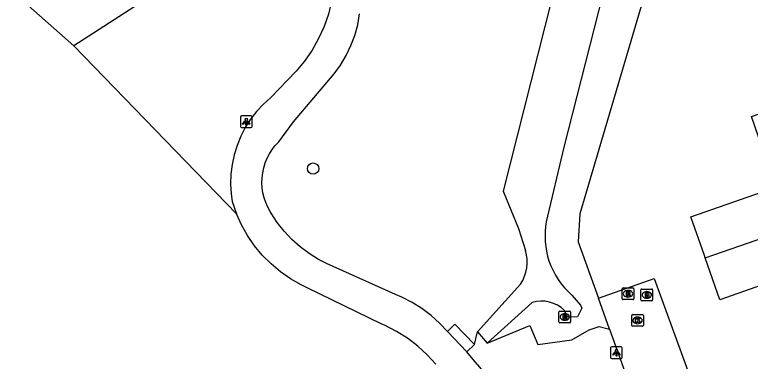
# Model space of a CAD drawing. Extents: x 158474 to 159560, y 388525 to 389605.
# Drawn here: x 158776 to 158838.9, y 389189.6 to 389219.3 of the extents above; entities that cross this region are included whole.
import ezdxf

# ---------------------------------------------------------------- set-up
doc = ezdxf.new("R2010")
doc.units = 0
for name, color, linetype in [('IMGEO_Boom', 7, 'Continuous'), ('IMGEO_Brandkraan', 7, 'Continuous'), ('IMGEO_Fietspad_gesloten', 7, 'Continuous'), ('IMGEO_Grasland_overig', 7, 'Continuous'), ('IMGEO_Groenvoorziening', 7, 'Continuous'), ('IMGEO_Kolk', 7, 'Continuous'), ('IMGEO_Lichtpunt', 7, 'Continuous'), ('IMGEO_Loofbos', 7, 'Continuous'), ('IMGEO_Pand', 7, 'Continuous'), ('IMGEO_Rijbaan_lokaal_open', 7, 'Continuous'), ('IMGEO_Rioolput', 7, 'Continuous'), ('IMGEO_Voetpad_open', 7, 'Continuous')]:
    doc.layers.add(name, color=color, linetype=linetype)

msp = doc.modelspace()

# ---------------------------------------------------------------- linework, layer by layer
at = {"layer": 'IMGEO_Boom'}
msp.add_circle((158801.521, 389206.112), 0.489, dxfattribs=at)
at = {"layer": 'IMGEO_Brandkraan'}
for p, q in [((158829.563, 389194.88), (158829.563, 389195.732)), ((158829.638, 389195.806), (158830.49, 389195.806)), ((158830.564, 389195.732), (158830.564, 389194.88)), ((158830.074, 389195.026), (158830.049, 389195.026)), ((158830.051, 389195.586), (158830.076, 389195.586)), ((158830.49, 389194.806), (158829.638, 389194.806))]:
    msp.add_line(p, q, dxfattribs=at)
for points in [[(158829.563, 389194.88), (158829.563, 389195.732)], [(158829.638, 389195.806), (158830.49, 389195.806)], [(158830.564, 389195.732), (158830.564, 389194.88)], [(158829.911, 389195.506), (158829.911, 389195.106), (158830.124, 389195.106)], [(158830.142, 389195.506), (158829.911, 389195.506)], [(158830.09, 389195.425), (158830.036, 389195.425), (158830.036, 389195.349)], [(158830.036, 389195.349), (158830.089, 389195.349)], [(158830.098, 389195.273), (158830.036, 389195.273), (158830.036, 389195.192)], [(158830.036, 389195.192), (158830.098, 389195.192)], [(158830.49, 389194.806), (158829.638, 389194.806)]]:
    msp.add_lwpolyline(points, dxfattribs=at)
for centre, radius, start, end in [((158829.64, 389195.73), 0.0765, 91.55205, 178.44795), ((158829.64, 389195.73), 0.0765, 91.55205, 178.44795), ((158830.488, 389195.73), 0.0765, 1.55205, 88.44795), ((158830.488, 389195.73), 0.0765, 1.55205, 88.44795), ((158830.091, 389195.387), 0.0379, 267.82845, 90.93552), ((158830.099, 389195.232), 0.0404, 269.87594, 90.50774), ((158830.13, 389195.357), 0.251, 268.66757, 293.53466), ((158830.146, 389195.361), 0.145, 59.4692, 91.53667), ((158830.171, 389195.408), 0.0922, 285.51372, 58.15012), ((158830.176, 389195.216), 0.105, 301.31148, 78.98903), ((158829.64, 389194.882), 0.0765, 181.55205, 268.44795), ((158829.64, 389194.882), 0.0765, 181.55205, 268.44795), ((158830.488, 389194.882), 0.0765, 271.55205, 358.44795), ((158830.488, 389194.882), 0.0765, 271.55205, 358.44795)]:
    msp.add_arc(centre, radius, start, end, dxfattribs=at)
for centre, major_axis, ratio, start_param, end_param in [((158830.05, 389195.306), (-0.387, 0.002), 0.722429, 4.712389, 7.853982), ((158830.075, 389195.306), (-0.39, 0.002), 0.717154, 1.570796, 4.712389)]:
    msp.add_ellipse(centre, major_axis=major_axis, ratio=ratio, start_param=start_param, end_param=end_param, dxfattribs=at)
at = {"layer": 'IMGEO_Fietspad_gesloten'}
for points in [[(158803.356, 389223.351), (158803.359, 389222.688), (158803.285, 389221.557), (158803.11, 389220.437), (158802.835, 389219.338), (158802.464, 389218.267), (158801.998, 389217.233), (158801.441, 389216.246), (158800.799, 389215.312), (158800.076, 389214.439), (158797.897, 389212.186), (158797.27, 389211.621), (158796.696, 389211.003), (158796.18, 389210.335), (158795.725, 389209.624), (158795.336, 389208.876), (158795.015, 389208.095), (158794.765, 389207.29), (158794.589, 389206.465), (158794.486, 389205.627), (158794.459, 389204.784), (158794.507, 389203.941), (158794.593, 389203.311), (158794.961, 389202.245)], [(158813.019, 389192.168), (158812.347, 389192.89), (158811.614, 389193.55), (158810.824, 389194.141), (158809.985, 389194.659), (158809.103, 389195.1), (158808.56, 389195.325), (158802.663, 389198), (158801.986, 389198.344), (158801.173, 389198.844), (158800.408, 389199.414), (158799.697, 389200.051), (158799.046, 389200.748), (158798.459, 389201.501), (158797.942, 389202.303), (158797.857, 389202.437), (158797.648, 389202.815), (158797.473, 389203.211), (158797.335, 389203.621), (158797.233, 389204.041), (158797.17, 389204.469), (158797.145, 389204.901), (158797.159, 389205.333), (158797.211, 389205.762), (158797.301, 389206.185), (158797.429, 389206.598), (158797.593, 389206.998), (158797.793, 389207.382), (158798.026, 389207.747), (158798.29, 389208.089), (158798.584, 389208.406), (158799.861, 389210.124), (158803.316, 389214.214), (158803.868, 389214.977), (158804.349, 389215.786), (158804.756, 389216.635), (158805.086, 389217.517), (158805.336, 389218.425), (158805.504, 389219.351)], [(158812.033, 389189.372), (158811.288, 389190.185), (158810.473, 389190.927), (158809.595, 389191.594), (158808.661, 389192.18), (158807.678, 389192.68), (158807.34, 389192.828), (158801.067, 389195.885), (158800.503, 389196.156), (158799.591, 389196.678), (158798.728, 389197.279), (158797.923, 389197.954), (158797.181, 389198.699), (158796.509, 389199.508), (158795.912, 389200.373), (158795.395, 389201.288), (158794.961, 389202.245)], [(158814.662, 389190.429), (158813.019, 389192.168)]]:
    msp.add_lwpolyline(points, dxfattribs=at)
msp.add_arc((158758.186, 389141.95), 74.429, 30.02614, 40.64297, dxfattribs=at)
at = {"layer": 'IMGEO_Grasland_overig'}
for points in [[(158834.789, 389250), (158831.522, 389241.543), (158822.979, 389207.946), (158821.471, 389201.566)], [(158830.829, 389224.285), (158824.342, 389202.243), (158824.185, 389199.854), (158825.927, 389195.028)], [(158823.66, 389195.283), (158824.396, 389194.412), (158824.496, 389194.162), (158824.127, 389193.429), (158823.253, 389193.41), (158823.019, 389193.976)], [(158820.266, 389194.664), (158816.423, 389191.171)], [(158816.423, 389191.171), (158820.07, 389192.695), (158820.756, 389191.056), (158823.646, 389191.469), (158825.135, 389192.324), (158825.986, 389192.595), (158826.881, 389192.371)]]:
    msp.add_lwpolyline(points, dxfattribs=at)
for centre, radius, start, end in [((158828.339, 389200.341), 6.977, 169.88514, 197.73166), ((158828.39, 389200.579), 7.1, 199.43667, 228.2315), ((158821.049, 389191.945), 2.83, 45.87734, 106.05996)]:
    msp.add_arc(centre, radius, start, end, dxfattribs=at)
at = {"layer": 'IMGEO_Groenvoorziening'}
msp.add_lwpolyline([(158815.573, 389192.152), (158816.423, 389191.171)], dxfattribs=at)
at = {"layer": 'IMGEO_Kolk'}
for p, q in [((158828.771, 389192.695), (158828.771, 389193.547)), ((158828.846, 389193.621), (158829.698, 389193.621)), ((158829.259, 389193.401), (158829.284, 389193.401)), ((158829.772, 389193.547), (158829.772, 389192.695)), ((158829.698, 389192.621), (158828.846, 389192.621)), ((158829.282, 389192.841), (158829.257, 389192.841))]:
    msp.add_line(p, q, dxfattribs=at)
for points in [[(158828.771, 389192.695), (158828.771, 389193.547)], [(158828.846, 389193.621), (158829.698, 389193.621)], [(158829.092, 389193.321), (158829.215, 389193.321), (158829.215, 389193.17), (158829.345, 389193.321), (158829.509, 389193.321), (158829.363, 389193.17), (158829.516, 389192.921), (158829.364, 389192.921), (158829.279, 389193.085), (158829.215, 389193.018), (158829.215, 389192.921), (158829.092, 389192.921), (158829.092, 389193.321)], [(158829.772, 389193.547), (158829.772, 389192.695)], [(158829.698, 389192.621), (158828.846, 389192.621)]]:
    msp.add_lwpolyline(points, dxfattribs=at)
for centre, start, end in [((158828.848, 389193.545), 91.55205, 178.44795), ((158828.848, 389193.545), 91.55205, 178.44795), ((158829.696, 389193.545), 1.55205, 88.44795), ((158829.696, 389193.545), 1.55205, 88.44795), ((158828.848, 389192.697), 181.55205, 268.44795), ((158828.848, 389192.697), 181.55205, 268.44795), ((158829.696, 389192.697), 271.55205, 358.44795), ((158829.696, 389192.697), 271.55205, 358.44795)]:
    msp.add_arc(centre, 0.0765, start, end, dxfattribs=at)
for centre, major_axis, ratio, start_param, end_param in [((158829.258, 389193.121), (-0.387, 0.002), 0.722429, 4.712389, 7.853982), ((158829.283, 389193.121), (-0.39, 0.002), 0.717154, 1.570796, 4.712389)]:
    msp.add_ellipse(centre, major_axis=major_axis, ratio=ratio, start_param=start_param, end_param=end_param, dxfattribs=at)
at = {"layer": 'IMGEO_Lichtpunt'}
for p, q in [((158795.304, 389210.523), (158795.304, 389209.716)), ((158795.304, 389210.523), (158795.304, 389209.716)), ((158796.206, 389210.618), (158795.398, 389210.618)), ((158796.206, 389210.618), (158795.398, 389210.618)), ((158796.3, 389209.716), (158796.3, 389210.523)), ((158796.3, 389209.716), (158796.3, 389210.523)), ((158795.398, 389209.622), (158796.206, 389209.622)), ((158795.398, 389209.622), (158796.206, 389209.622)), ((158826.973, 389190.772), (158826.973, 389189.965)), ((158826.973, 389190.772), (158826.973, 389189.965)), ((158827.875, 389190.867), (158827.067, 389190.867)), ((158827.875, 389190.867), (158827.067, 389190.867)), ((158827.969, 389189.965), (158827.969, 389190.772)), ((158827.969, 389189.965), (158827.969, 389190.772)), ((158827.067, 389189.871), (158827.875, 389189.871)), ((158827.067, 389189.871), (158827.875, 389189.871))]:
    msp.add_line(p, q, dxfattribs=at)
for points in [[(158795.678, 389210.187), (158795.717, 389210.159), (158795.529, 389209.897), (158795.491, 389209.924), (158795.678, 389210.187)], [(158795.78, 389210.139), (158795.827, 389210.139), (158795.827, 389209.817), (158795.78, 389209.817), (158795.78, 389210.139)], [(158795.89, 389210.159), (158795.928, 389210.186), (158796.115, 389209.924), (158796.076, 389209.896), (158795.89, 389210.159)], [(158827.347, 389190.436), (158827.386, 389190.408), (158827.198, 389190.146), (158827.16, 389190.173), (158827.347, 389190.436)], [(158827.449, 389190.388), (158827.496, 389190.388), (158827.496, 389190.066), (158827.449, 389190.066), (158827.449, 389190.388)], [(158827.559, 389190.408), (158827.597, 389190.435), (158827.784, 389190.173), (158827.745, 389190.145), (158827.559, 389190.408)]]:
    msp.add_lwpolyline(points, dxfattribs=at)
for centre in [(158795.803, 389210.321), (158827.472, 389190.57)]:
    msp.add_circle(centre, 0.0994, dxfattribs=at)
for centre, start, end in [((158795.398, 389210.523), 90, 180), ((158795.398, 389210.523), 90, 180), ((158796.206, 389210.523), 0, 90), ((158796.206, 389210.523), 0, 90), ((158795.398, 389209.716), 180, 270), ((158795.398, 389209.716), 180, 270), ((158796.206, 389209.716), 270, 0), ((158796.206, 389209.716), 270, 360), ((158827.067, 389190.772), 90, 180), ((158827.067, 389190.772), 90, 180), ((158827.875, 389190.772), 0, 90), ((158827.875, 389190.772), 0, 90), ((158827.067, 389189.965), 180, 270), ((158827.067, 389189.965), 180, 270), ((158827.875, 389189.965), 270, 0), ((158827.875, 389189.965), 270, 360)]:
    msp.add_arc(centre, 0.0946, start, end, dxfattribs=at)
at = {"layer": 'IMGEO_Loofbos'}
for points in [[(158781.047, 389216.631), (158763.197, 389232.41), (158755.311, 389237.827), (158731.886, 389242.027), (158722.292, 389243.642), (158722.358, 389248.107)], [(158826.68, 389239.383), (158817.791, 389204.167), (158819.092, 389200.975), (158819.676, 389199.104)], [(158803.356, 389223.351), (158798.432, 389229.928), (158796.029, 389231.036), (158794.781, 389228.33), (158789.248, 389221.931), (158781.047, 389216.631)], [(158794.961, 389202.245), (158781.047, 389216.631)], [(158819.27, 389196.222), (158815.573, 389192.152)], [(158815.335, 389191.069), (158815.573, 389192.152)]]:
    msp.add_lwpolyline(points, dxfattribs=at)
msp.add_arc((158816.502, 389198.081), 3.334, 326.10434, 17.85818, dxfattribs=at)
at = {"layer": 'IMGEO_Pand'}
for points in [[(158835.054, 389198.471), (158834.985, 389198.668), (158833.829, 389201.993), (158841.114, 389204.526), (158839.014, 389210.564), (158847.521, 389213.522), (158849.264, 389208.509), (158859.565, 389212.09)], [(158835.054, 389198.471), (158861.156, 389207.528)], [(158845.585, 389191.491), (158843.527, 389197.409), (158836.297, 389194.895), (158835.054, 389198.471)]]:
    msp.add_lwpolyline(points, dxfattribs=at)
at = {"layer": 'IMGEO_Rijbaan_lokaal_open'}
for points in [[(158825.927, 389195.028), (158830.692, 389196.713), (158835.777, 389182.8), (158836.508, 389181.794)], [(158826.881, 389192.371), (158825.927, 389195.028)], [(158826.881, 389192.371), (158830.789, 389181.489)]]:
    msp.add_lwpolyline(points, dxfattribs=at)
at = {"layer": 'IMGEO_Rioolput'}
for p, q in [((158827.955, 389194.974), (158827.955, 389195.826)), ((158828.03, 389195.9), (158828.882, 389195.9)), ((158828.443, 389195.68), (158828.468, 389195.68)), ((158828.956, 389195.826), (158828.956, 389194.974)), ((158828.466, 389195.12), (158828.441, 389195.12)), ((158828.882, 389194.9), (158828.03, 389194.9)), ((158822.547, 389192.992), (158822.547, 389193.844)), ((158822.622, 389193.918), (158823.474, 389193.918)), ((158823.548, 389193.844), (158823.548, 389192.992)), ((158823.058, 389193.138), (158823.033, 389193.138)), ((158823.035, 389193.698), (158823.06, 389193.698)), ((158823.474, 389192.918), (158822.622, 389192.918))]:
    msp.add_line(p, q, dxfattribs=at)
for points in [[(158827.955, 389194.974), (158827.955, 389195.826)], [(158828.03, 389195.9), (158828.882, 389195.9)], [(158828.956, 389195.826), (158828.956, 389194.974)], [(158828.544, 389195.598), (158828.292, 389195.6), (158828.292, 389195.2)], [(158828.292, 389195.2), (158828.416, 389195.2), (158828.416, 389195.362), (158828.427, 389195.362)], [(158828.47, 389195.519), (158828.416, 389195.519), (158828.416, 389195.438)], [(158828.416, 389195.438), (158828.468, 389195.438)], [(158828.474, 389195.333), (158828.545, 389195.2), (158828.685, 389195.2), (158828.62, 389195.326)], [(158828.882, 389194.9), (158828.03, 389194.9)], [(158822.547, 389192.992), (158822.547, 389193.844)], [(158822.622, 389193.918), (158823.474, 389193.918)], [(158823.548, 389193.844), (158823.548, 389192.992)], [(158823.136, 389193.616), (158822.884, 389193.618), (158822.884, 389193.218)], [(158822.884, 389193.218), (158823.008, 389193.218), (158823.008, 389193.38), (158823.019, 389193.38)], [(158823.062, 389193.537), (158823.008, 389193.537), (158823.008, 389193.456)], [(158823.008, 389193.456), (158823.06, 389193.456)], [(158823.066, 389193.351), (158823.137, 389193.218), (158823.277, 389193.218), (158823.212, 389193.344)], [(158823.474, 389192.918), (158822.622, 389192.918)]]:
    msp.add_lwpolyline(points, dxfattribs=at)
for centre, radius, start, end in [((158828.032, 389195.824), 0.0765, 91.55205, 178.44795), ((158828.032, 389195.824), 0.0765, 91.55205, 178.44795), ((158828.88, 389195.824), 0.0765, 1.55205, 88.44795), ((158828.88, 389195.824), 0.0765, 1.55205, 88.44795), ((158828.426, 389195.309), 0.0533, 26.02933, 88.69889), ((158828.452, 389195.627), 0.19, 274.7715, 282.96867), ((158828.476, 389195.423), 0.0964, 77.00612, 93.18647), ((158828.49, 389195.48), 0.0378, 276.66336, 79.67722), ((158828.543, 389195.488), 0.109, 350.36119, 89.41601), ((158828.541, 389195.488), 0.112, 277.58423, 350.98172), ((158828.525, 389195.273), 0.108, 29.51342, 73.79051), ((158828.032, 389194.976), 0.0765, 181.55205, 268.44795), ((158828.032, 389194.976), 0.0765, 181.55205, 268.44795), ((158828.88, 389194.976), 0.0765, 271.55205, 358.44795), ((158828.88, 389194.976), 0.0765, 271.55205, 358.44795), ((158822.624, 389193.842), 0.0765, 91.55205, 178.44795), ((158822.624, 389193.842), 0.0765, 91.55205, 178.44795), ((158823.472, 389193.842), 0.0765, 1.55205, 88.44795), ((158823.472, 389193.842), 0.0765, 1.55205, 88.44795), ((158823.018, 389193.327), 0.0533, 26.02933, 88.69889), ((158823.044, 389193.645), 0.19, 274.7715, 282.96867), ((158823.068, 389193.441), 0.0964, 77.00612, 93.18647), ((158823.082, 389193.498), 0.0378, 276.66336, 79.67722), ((158823.135, 389193.506), 0.109, 350.36119, 89.41601), ((158823.133, 389193.506), 0.112, 277.58423, 350.98172), ((158823.117, 389193.291), 0.108, 29.51342, 73.79051), ((158822.624, 389192.994), 0.0765, 181.55205, 268.44795), ((158822.624, 389192.994), 0.0765, 181.55205, 268.44795), ((158823.472, 389192.994), 0.0765, 271.55205, 358.44795), ((158823.472, 389192.994), 0.0765, 271.55205, 358.44795)]:
    msp.add_arc(centre, radius, start, end, dxfattribs=at)
for centre, major_axis, ratio, start_param, end_param in [((158828.442, 389195.4), (-0.387, 0.002), 0.722429, 4.712389, 7.853982), ((158828.467, 389195.4), (-0.39, 0.002), 0.717154, 1.570796, 4.712389), ((158823.034, 389193.418), (-0.387, 0.002), 0.722429, 4.712389, 7.853982), ((158823.059, 389193.418), (-0.39, 0.002), 0.717154, 1.570796, 4.712389)]:
    msp.add_ellipse(centre, major_axis=major_axis, ratio=ratio, start_param=start_param, end_param=end_param, dxfattribs=at)
at = {"layer": 'IMGEO_Voetpad_open'}
for points in [[(158813.019, 389192.168), (158813.656, 389192.786), (158815.335, 389191.069)], [(158815.335, 389191.069), (158814.662, 389190.429)]]:
    msp.add_lwpolyline(points, dxfattribs=at)

doc.saveas('drawing.dxf')
